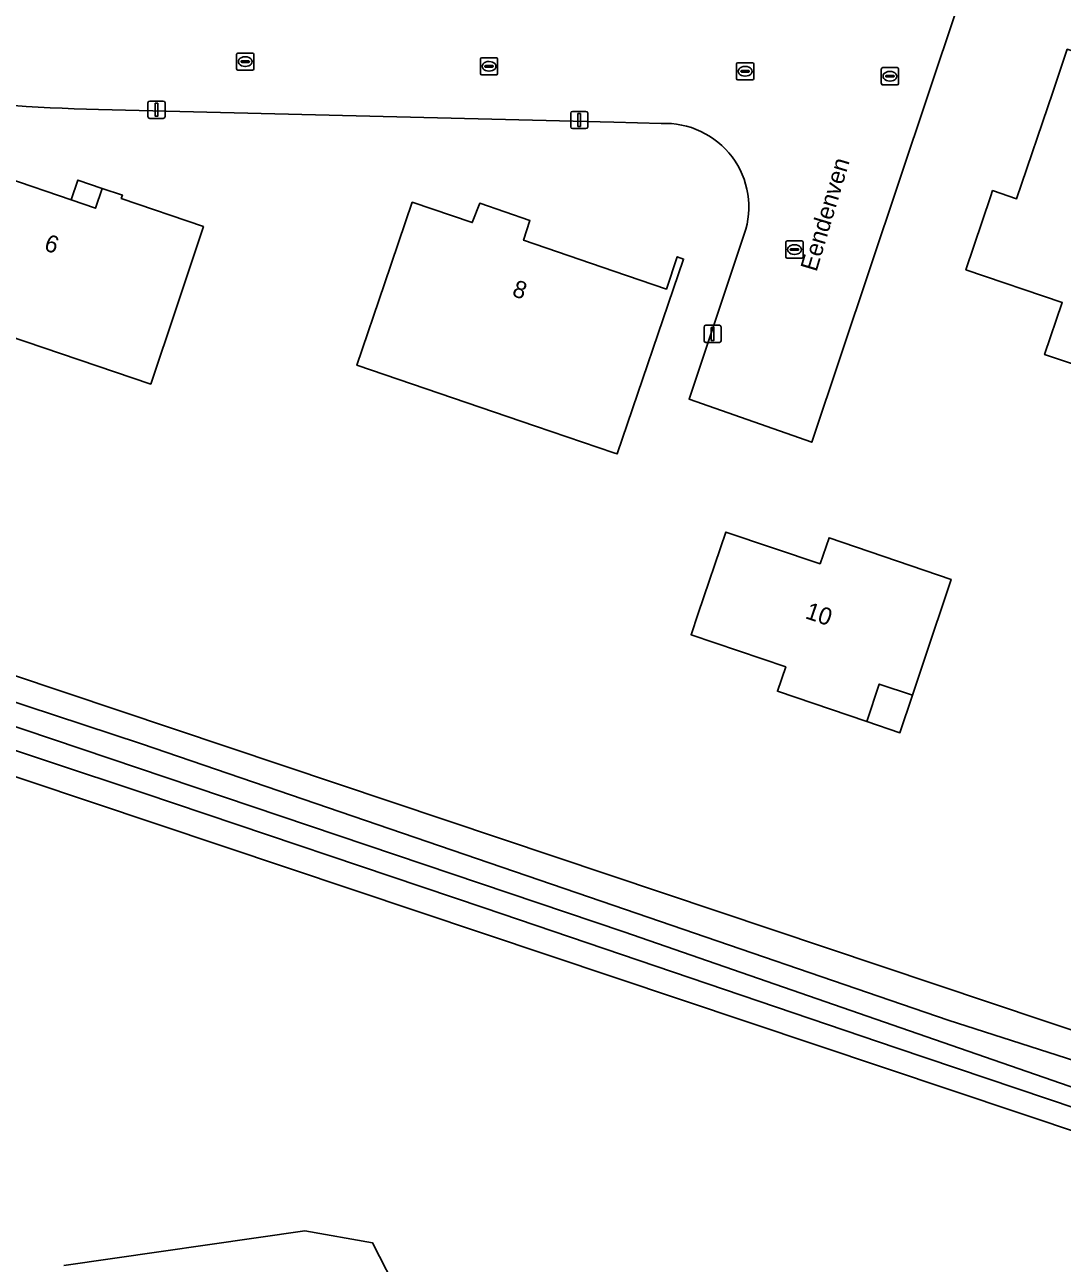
# Model space of a CAD drawing. Extents: x 163426 to 164192, y 380329 to 381641.
# Drawn here: x 163965.7 to 164026.1, y 380896.8 to 380968.8 of the extents above; entities that cross this region are included whole.
import ezdxf

# ---------------------------------------------------------------- set-up
doc = ezdxf.new("R2010")
doc.units = 0
for name, color, linetype in [('IMGEO_Erf', 7, 'Continuous'), ('IMGEO_Grasland_agrarisch', 7, 'Continuous'), ('IMGEO_Groenvoorziening', 7, 'Continuous'), ('IMGEO_Kolk', 7, 'Continuous'), ('IMGEO_Lichtmast', 7, 'Continuous'), ('IMGEO_Oever', 7, 'Continuous'), ('IMGEO_Openbare_ruimte_label', 7, 'Continuous'), ('IMGEO_Pand', 7, 'Continuous'), ('IMGEO_Pand_nummerreeks', 7, 'Continuous'), ('IMGEO_Pand_overbouw', 7, 'Continuous'), ('IMGEO_Rijbaan_lokaal_open', 7, 'Continuous'), ('IMGEO_Rioolput', 7, 'Continuous'), ('IMGEO_Waterloop', 7, 'Continuous')]:
    doc.layers.add(name, color=color, linetype=linetype)

msp = doc.modelspace()

# ---------------------------------------------------------------- linework, layer by layer
at = {"layer": 'IMGEO_Erf'}
for points in [[(163947.717, 380966.396), (163894.299, 380977.535), (163893.879, 380975.478), (163890.647, 380959.592), (163890.731, 380956.366), (163893.555, 380954.822), (163905.172, 380951.086), (163923.758, 380944.858), (164044.028, 380904.553), (164047.573, 380932.485), (164051.149, 380955.68), (164051.075, 380964.76), (164050.906, 381000), (164050.855, 381010.828), (164044.976, 381010.935), (164033.301, 381009.851), (164028.463, 381008.901), (164025.441, 381000), (164017.396, 380976.301), (164021.658, 380974.921), (164011.506, 380944.546), (164004.376, 380947.063), (164007.582, 380956.643)], [(164002.753, 380963.076), (164000, 380963.144), (163970.032, 380963.881)]]:
    msp.add_lwpolyline(points, dxfattribs=at)
for points in [[(164021.9, 380958.819), (164022.019, 380959.173), (164023.414, 380958.705), (164025.516, 380964.901), (164026.359, 380967.387), (164031.562, 380965.661), (164032.575, 380968.691), (164037.312, 380967.088), (164038.607, 380966.65), (164035.837, 380958.713), (164033.755, 380959.401), (164029.983, 380947.987), (164029.783, 380948.054), (164025.041, 380949.641), (164026.07, 380952.677), (164020.471, 380954.574)], [(163970.254, 380959.306), (163971.42, 380958.912), (163971.358, 380958.722), (163976.134, 380957.088), (163974.543, 380952.325), (163973.076, 380947.933), (163964.747, 380950.747), (163962.576, 380951.481), (163961.774, 380949.108), (163957.055, 380950.713), (163958.264, 380954.292), (163959.863, 380959.029), (163963.927, 380957.63), (163964.706, 380959.927), (163968.441, 380958.637), (163969.854, 380958.149)], [(163988.275, 380958.495), (163991.765, 380957.32), (163992.197, 380958.44), (163995.119, 380957.431), (163994.746, 380956.291), (164000, 380954.494), (164003.057, 380953.449), (164003.68, 380955.334), (164004.049, 380955.192), (164000.181, 380943.868), (164000, 380943.93), (163995.449, 380945.483), (163985.055, 380949.029), (163986.665, 380953.762)], [(164012.514, 380939.002), (164019.609, 380936.577), (164018.024, 380931.835), (164017.36, 380929.846), (164015.432, 380930.49), (164014.705, 380928.314), (164009.508, 380930.075), (164009.989, 380931.496), (164004.485, 380933.358), (164004.903, 380934.593), (164006.506, 380939.328), (164011.986, 380937.485)]]:
    msp.add_lwpolyline(points, close=True, dxfattribs=at)
for centre, radius, start, end in [((163974.048, 381099.767), 135.945, 258.83202, 268.30727), ((164002.98, 380958.217), 4.864, 341.11607, 92.67216)]:
    msp.add_arc(centre, radius, start, end, dxfattribs=at)
at = {"layer": 'IMGEO_Grasland_agrarisch'}
for points in [[(164047.153, 380897.669), (164000, 380913.458), (163931.664, 380936.341), (163926.81, 380937.77)], [(163968.009, 380896.698), (163982.032, 380898.715), (163985.966, 380898.009), (163987.581, 380894.882)]]:
    msp.add_lwpolyline(points, dxfattribs=at)
at = {"layer": 'IMGEO_Groenvoorziening'}
msp.add_lwpolyline([(163926.16, 380942.271), (163928.92, 380941.386), (163972.538, 380927.023), (164000, 380917.616), (164019.427, 380910.961), (164044.304, 380902.982), (164043.903, 380903.564), (164044.028, 380904.553), (163923.758, 380944.858)], dxfattribs=at)
at = {"layer": 'IMGEO_Kolk'}
for p, q in [((163978.064, 380966.247), (163978.064, 380967.099)), ((163978.139, 380967.173), (163978.991, 380967.173)), ((163978.552, 380966.953), (163978.577, 380966.953)), ((163979.065, 380967.099), (163979.065, 380966.247)), ((163978.323, 380966.667), (163978.323, 380966.679)), ((163978.761, 380966.63), (163978.363, 380966.63)), ((163978.366, 380966.716), (163978.764, 380966.716)), ((163978.575, 380966.393), (163978.55, 380966.393)), ((163978.807, 380966.679), (163978.807, 380966.667)), ((163992.24, 380965.974), (163992.24, 380966.826)), ((163992.315, 380966.9), (163993.167, 380966.9)), ((163992.499, 380966.394), (163992.499, 380966.406)), ((163992.937, 380966.357), (163992.539, 380966.357)), ((163992.542, 380966.443), (163992.94, 380966.443)), ((163992.728, 380966.68), (163992.753, 380966.68)), ((163992.983, 380966.406), (163992.983, 380966.394)), ((163993.241, 380966.826), (163993.241, 380965.974)), ((164007.13, 380965.684), (164007.13, 380966.536)), ((164007.205, 380966.61), (164008.057, 380966.61)), ((164007.618, 380966.39), (164007.643, 380966.39)), ((164008.131, 380966.536), (164008.131, 380965.684)), ((163978.991, 380966.173), (163978.139, 380966.173)), ((163993.167, 380965.9), (163992.315, 380965.9)), ((163992.751, 380966.12), (163992.726, 380966.12)), ((164008.057, 380965.61), (164007.205, 380965.61)), ((164007.389, 380966.104), (164007.389, 380966.116)), ((164007.827, 380966.067), (164007.429, 380966.067)), ((164007.432, 380966.153), (164007.83, 380966.153)), ((164007.641, 380965.83), (164007.616, 380965.83)), ((164007.873, 380966.116), (164007.873, 380966.104)), ((164009.997, 380955.322), (164009.997, 380956.174)), ((164010.072, 380956.248), (164010.924, 380956.248)), ((164010.998, 380956.174), (164010.998, 380955.322)), ((164010.256, 380955.742), (164010.256, 380955.754)), ((164010.694, 380955.705), (164010.296, 380955.705)), ((164010.299, 380955.791), (164010.697, 380955.791)), ((164010.508, 380955.468), (164010.483, 380955.468)), ((164010.485, 380956.028), (164010.51, 380956.028)), ((164010.74, 380955.754), (164010.74, 380955.742)), ((164010.924, 380955.248), (164010.072, 380955.248))]:
    msp.add_line(p, q, dxfattribs=at)
for points in [[(163978.064, 380966.247), (163978.064, 380967.099)], [(163978.139, 380967.173), (163978.991, 380967.173)], [(163979.065, 380967.099), (163979.065, 380966.247)], [(163992.24, 380965.974), (163992.24, 380966.826)], [(163992.315, 380966.9), (163993.167, 380966.9)], [(163993.241, 380966.826), (163993.241, 380965.974)], [(164007.13, 380965.684), (164007.13, 380966.536)], [(164007.205, 380966.61), (164008.057, 380966.61)], [(164008.131, 380966.536), (164008.131, 380965.684)], [(163978.991, 380966.173), (163978.139, 380966.173)], [(163993.167, 380965.9), (163992.315, 380965.9)], [(164008.057, 380965.61), (164007.205, 380965.61)], [(164009.997, 380955.322), (164009.997, 380956.174)], [(164010.072, 380956.248), (164010.924, 380956.248)], [(164010.998, 380956.174), (164010.998, 380955.322)], [(164010.924, 380955.248), (164010.072, 380955.248)]]:
    msp.add_lwpolyline(points, dxfattribs=at)
for centre, radius, start, end in [((163978.141, 380967.097), 0.0765, 91.55205, 178.44795), ((163978.141, 380967.097), 0.0765, 91.55205, 178.44795), ((163978.989, 380967.097), 0.0765, 1.55205, 88.44795), ((163978.989, 380967.097), 0.0765, 1.55205, 88.44795), ((163978.141, 380966.249), 0.0765, 181.55205, 268.44795), ((163978.141, 380966.249), 0.0765, 181.55205, 268.44795), ((163978.363, 380966.676), 0.0403, 85.87752, 175.75265), ((163978.36, 380966.666), 0.0366, 178.93798, 274.71019), ((163978.764, 380966.673), 0.043, 264.86636, 352.45326), ((163978.768, 380966.678), 0.0386, 1.73085, 96.63898), ((163978.989, 380966.249), 0.0765, 271.55205, 358.44795), ((163978.989, 380966.249), 0.0765, 271.55205, 358.44795), ((163992.317, 380966.824), 0.0765, 91.55205, 178.44795), ((163992.317, 380966.824), 0.0765, 91.55205, 178.44795), ((163992.539, 380966.403), 0.0403, 85.87752, 175.75265), ((163992.536, 380966.393), 0.0366, 178.93798, 274.71019), ((163992.94, 380966.4), 0.043, 264.86636, 352.45326), ((163992.944, 380966.405), 0.0386, 1.73085, 96.63898), ((163993.165, 380966.824), 0.0765, 1.55205, 88.44795), ((163993.165, 380966.824), 0.0765, 1.55205, 88.44795), ((164007.207, 380966.534), 0.0765, 91.55205, 178.44795), ((164007.207, 380966.534), 0.0765, 91.55205, 178.44795), ((164008.055, 380966.534), 0.0765, 1.55205, 88.44795), ((164008.055, 380966.534), 0.0765, 1.55205, 88.44795), ((163992.317, 380965.976), 0.0765, 181.55205, 268.44795), ((163992.317, 380965.976), 0.0765, 181.55205, 268.44795), ((163993.165, 380965.976), 0.0765, 271.55205, 358.44795), ((163993.165, 380965.976), 0.0765, 271.55205, 358.44795), ((164007.207, 380965.686), 0.0765, 181.55205, 268.44795), ((164007.207, 380965.686), 0.0765, 181.55205, 268.44795), ((164007.429, 380966.113), 0.0403, 85.87752, 175.75265), ((164007.426, 380966.103), 0.0366, 178.93798, 274.71019), ((164007.83, 380966.11), 0.043, 264.86636, 352.45326), ((164007.834, 380966.115), 0.0386, 1.73085, 96.63898), ((164008.055, 380965.686), 0.0765, 271.55205, 358.44795), ((164008.055, 380965.686), 0.0765, 271.55205, 358.44795), ((164010.074, 380956.172), 0.0765, 91.55205, 178.44795), ((164010.074, 380956.172), 0.0765, 91.55205, 178.44795), ((164010.922, 380956.172), 0.0765, 1.55205, 88.44795), ((164010.922, 380956.172), 0.0765, 1.55205, 88.44795), ((164010.296, 380955.751), 0.0403, 85.87752, 175.75265), ((164010.293, 380955.741), 0.0366, 178.93798, 274.71019), ((164010.697, 380955.748), 0.043, 264.86636, 352.45326), ((164010.701, 380955.753), 0.0386, 1.73085, 96.63898), ((164010.074, 380955.324), 0.0765, 181.55205, 268.44795), ((164010.074, 380955.324), 0.0765, 181.55205, 268.44795), ((164010.922, 380955.324), 0.0765, 271.55205, 358.44795), ((164010.922, 380955.324), 0.0765, 271.55205, 358.44795)]:
    msp.add_arc(centre, radius, start, end, dxfattribs=at)
for centre, major_axis, ratio, start_param, end_param in [((163978.551, 380966.673), (-0.387, 0.002), 0.722429, 4.712389, 7.853982), ((163978.576, 380966.673), (-0.39, 0.002), 0.717154, 1.570796, 4.712389), ((163992.727, 380966.4), (-0.387, 0.002), 0.722429, 4.712389, 7.853982), ((163992.752, 380966.4), (-0.39, 0.002), 0.717154, 1.570796, 4.712389), ((164007.617, 380966.11), (-0.387, 0.002), 0.722429, 4.712389, 7.853982), ((164007.642, 380966.11), (-0.39, 0.002), 0.717154, 1.570796, 4.712389), ((164010.484, 380955.748), (-0.387, 0.002), 0.722429, 4.712389, 7.853982), ((164010.509, 380955.748), (-0.39, 0.002), 0.717154, 1.570796, 4.712389)]:
    msp.add_ellipse(centre, major_axis=major_axis, ratio=ratio, start_param=start_param, end_param=end_param, dxfattribs=at)
at = {"layer": 'IMGEO_Lichtmast'}
for p, q in [((163972.91, 380963.476), (163972.91, 380964.276)), ((163972.91, 380964.276), (163972.91, 380963.476)), ((163973.01, 380964.376), (163973.8, 380964.376)), ((163973.8, 380964.376), (163973.01, 380964.376)), ((163973.9, 380964.276), (163973.9, 380963.476)), ((163973.9, 380963.476), (163973.9, 380964.276)), ((163973.8, 380963.376), (163973.01, 380963.376)), ((163973.01, 380963.376), (163973.8, 380963.376)), ((163997.487, 380962.878), (163997.487, 380963.678)), ((163997.487, 380963.678), (163997.487, 380962.878)), ((163997.587, 380963.778), (163998.377, 380963.778)), ((163998.377, 380963.778), (163997.587, 380963.778)), ((163998.477, 380963.678), (163998.477, 380962.878)), ((163998.477, 380962.878), (163998.477, 380963.678)), ((163998.377, 380962.778), (163997.587, 380962.778)), ((163997.587, 380962.778), (163998.377, 380962.778)), ((164005.241, 380950.447), (164005.241, 380951.247)), ((164005.241, 380951.247), (164005.241, 380950.447)), ((164005.341, 380951.347), (164006.131, 380951.347)), ((164006.131, 380951.347), (164005.341, 380951.347)), ((164006.231, 380951.247), (164006.231, 380950.447)), ((164006.231, 380950.447), (164006.231, 380951.247)), ((164006.131, 380950.347), (164005.341, 380950.347)), ((164005.341, 380950.347), (164006.131, 380950.347))]:
    msp.add_line(p, q, dxfattribs=at)
for points in [[(163973.33, 380964.251), (163973.48, 380964.251), (163973.48, 380963.501), (163973.33, 380963.501), (163973.33, 380964.251)], [(163997.907, 380963.653), (163998.057, 380963.653), (163998.057, 380962.903), (163997.907, 380962.903), (163997.907, 380963.653)], [(164005.661, 380951.222), (164005.811, 380951.222), (164005.811, 380950.472), (164005.661, 380950.472), (164005.661, 380951.222)]]:
    msp.add_lwpolyline(points, dxfattribs=at)
for centre, start, end in [((163973.01, 380964.276), 90, 180), ((163973.01, 380964.276), 90, 180), ((163973.8, 380964.276), 0, 90), ((163973.8, 380964.276), 360, 90), ((163973.01, 380963.476), 180, 270), ((163973.01, 380963.476), 180, 270), ((163973.8, 380963.476), 270, 0), ((163973.8, 380963.476), 270, 0), ((163997.587, 380963.678), 90, 180), ((163997.587, 380963.678), 90, 180), ((163998.377, 380963.678), 0, 90), ((163998.377, 380963.678), 360, 90), ((163997.587, 380962.878), 180, 270), ((163997.587, 380962.878), 180, 270), ((163998.377, 380962.878), 270, 0), ((163998.377, 380962.878), 270, 0), ((164005.341, 380951.247), 90, 180), ((164005.341, 380951.247), 90, 180), ((164006.131, 380951.247), 0, 90), ((164006.131, 380951.247), 360, 90), ((164005.341, 380950.447), 180, 270), ((164005.341, 380950.447), 180, 270), ((164006.131, 380950.447), 270, 0), ((164006.131, 380950.447), 270, 0)]:
    msp.add_arc(centre, 0.1, start, end, dxfattribs=at)
at = {"layer": 'IMGEO_Oever'}
for points in [[(164050.569, 380946.036), (164044.304, 380902.982), (164019.427, 380910.961), (164000, 380917.616), (163972.538, 380927.023), (163928.92, 380941.386)], [(163926.81, 380937.77), (163931.664, 380936.341), (164000, 380913.458), (164047.153, 380897.669), (164054.694, 380944.678)], [(163925.788, 380941.304), (164000.573, 380916.101), (164029.89, 380905.937), (164041.163, 380902.241), (164043.853, 380901.404)], [(164044.423, 380899.977), (164042.683, 380900.496), (164016.42, 380909.346), (163992.457, 380917.498), (163972.662, 380924.151), (163956.071, 380929.654), (163940.896, 380934.643), (163926.312, 380939.484)], [(163987.581, 380894.882), (163985.966, 380898.009), (163982.032, 380898.715), (163968.009, 380896.698)]]:
    msp.add_lwpolyline(points, dxfattribs=at)
at = {"layer": 'IMGEO_Pand'}
for points in [[(164021.9, 380958.819), (164020.471, 380954.574), (164026.07, 380952.677), (164025.041, 380949.641), (164029.783, 380948.054), (164029.983, 380947.987), (164033.755, 380959.401), (164035.837, 380958.713), (164038.607, 380966.65), (164037.312, 380967.088), (164032.575, 380968.691), (164031.562, 380965.661), (164026.359, 380967.387), (164025.516, 380964.901), (164023.414, 380958.705), (164022.019, 380959.173)], [(163976.134, 380957.088), (163971.358, 380958.722), (163971.42, 380958.912), (163970.254, 380959.306), (163969.854, 380958.149), (163968.441, 380958.637), (163964.706, 380959.927), (163963.927, 380957.63), (163959.863, 380959.029), (163958.264, 380954.292), (163957.055, 380950.713), (163961.774, 380949.108), (163962.576, 380951.481), (163964.747, 380950.747), (163973.076, 380947.933), (163974.543, 380952.325)], [(164000.181, 380943.868), (164004.049, 380955.192), (164003.68, 380955.334), (164003.057, 380953.449), (164000, 380954.494), (163994.746, 380956.291), (163995.119, 380957.431), (163992.197, 380958.44), (163991.765, 380957.32), (163988.275, 380958.495), (163986.665, 380953.762), (163985.055, 380949.029), (163995.449, 380945.483), (164000, 380943.93)], [(164019.609, 380936.577), (164012.514, 380939.002), (164011.986, 380937.485), (164006.506, 380939.328), (164004.903, 380934.593), (164004.485, 380933.358), (164009.989, 380931.496), (164009.508, 380930.075), (164014.705, 380928.314), (164015.432, 380930.49), (164017.36, 380929.846), (164018.024, 380931.835)]]:
    msp.add_lwpolyline(points, close=True, dxfattribs=at)
at = {"layer": 'IMGEO_Pand_overbouw'}
for points in [[(163970.254, 380959.306), (163968.837, 380959.784), (163968.441, 380958.637), (163969.854, 380958.149)], [(164017.36, 380929.846), (164015.432, 380930.49), (164014.705, 380928.314), (164016.63, 380927.662)]]:
    msp.add_lwpolyline(points, close=True, dxfattribs=at)
at = {"layer": 'IMGEO_Rijbaan_lokaal_open'}
for points in [[(164007.582, 380956.643), (164004.376, 380947.063), (164011.506, 380944.546), (164021.658, 380974.921), (164017.396, 380976.301), (164015.09, 380977.048), (164014.792, 380977.145), (164012.755, 380971.267)], [(163970.032, 380963.881), (164000, 380963.144), (164002.753, 380963.076)]]:
    msp.add_lwpolyline(points, dxfattribs=at)
for centre, radius, start, end in [((163974.048, 381099.767), 135.945, 258.83202, 268.30727), ((164002.98, 380958.217), 4.864, 341.11607, 92.67216)]:
    msp.add_arc(centre, radius, start, end, dxfattribs=at)
at = {"layer": 'IMGEO_Rioolput'}
for p, q in [((164015.549, 380965.397), (164015.549, 380966.249)), ((164015.624, 380966.323), (164016.476, 380966.323)), ((164016.55, 380966.249), (164016.55, 380965.397)), ((164015.808, 380965.817), (164015.808, 380965.829)), ((164016.246, 380965.78), (164015.848, 380965.78)), ((164015.851, 380965.866), (164016.249, 380965.866)), ((164016.06, 380965.543), (164016.035, 380965.543)), ((164016.037, 380966.103), (164016.062, 380966.103)), ((164016.292, 380965.829), (164016.292, 380965.817)), ((164016.476, 380965.323), (164015.624, 380965.323))]:
    msp.add_line(p, q, dxfattribs=at)
for points in [[(164015.549, 380965.397), (164015.549, 380966.249)], [(164015.624, 380966.323), (164016.476, 380966.323)], [(164016.55, 380966.249), (164016.55, 380965.397)], [(164016.476, 380965.323), (164015.624, 380965.323)]]:
    msp.add_lwpolyline(points, dxfattribs=at)
for centre, radius, start, end in [((164015.626, 380966.247), 0.0765, 91.55205, 178.44795), ((164015.626, 380966.247), 0.0765, 91.55205, 178.44795), ((164016.474, 380966.247), 0.0765, 1.55205, 88.44795), ((164016.474, 380966.247), 0.0765, 1.55205, 88.44795), ((164015.848, 380965.826), 0.0403, 85.87752, 175.75265), ((164015.845, 380965.816), 0.0366, 178.93798, 274.71019), ((164016.249, 380965.823), 0.043, 264.86636, 352.45326), ((164016.253, 380965.828), 0.0386, 1.73085, 96.63898), ((164015.626, 380965.399), 0.0765, 181.55205, 268.44795), ((164015.626, 380965.399), 0.0765, 181.55205, 268.44795), ((164016.474, 380965.399), 0.0765, 271.55205, 358.44795), ((164016.474, 380965.399), 0.0765, 271.55205, 358.44795)]:
    msp.add_arc(centre, radius, start, end, dxfattribs=at)
for centre, major_axis, ratio, start_param, end_param in [((164016.036, 380965.823), (-0.387, 0.002), 0.722429, 4.712389, 7.853982), ((164016.061, 380965.823), (-0.39, 0.002), 0.717154, 1.570796, 4.712389)]:
    msp.add_ellipse(centre, major_axis=major_axis, ratio=ratio, start_param=start_param, end_param=end_param, dxfattribs=at)
at = {"layer": 'IMGEO_Waterloop'}
for points in [[(164043.853, 380901.404), (164041.163, 380902.241), (164029.89, 380905.937), (164000.573, 380916.101), (163925.788, 380941.304)], [(163926.312, 380939.484), (163940.896, 380934.643), (163956.071, 380929.654), (163972.662, 380924.151), (163992.457, 380917.498), (164016.42, 380909.346), (164042.683, 380900.496), (164044.423, 380899.977)]]:
    msp.add_lwpolyline(points, dxfattribs=at)

# ---------------------------------------------------------------- texts
at = {"layer": 'IMGEO_Openbare_ruimte_label'}
msp.add_text('Eendenven', height=1, rotation=73.32271, dxfattribs=at).set_placement((164011.78, 380954.417))
at = {"layer": 'IMGEO_Pand_nummerreeks'}
for s, rotation, p in [('6', 340.94342, (163966.811, 380955.73)), ('8', 341.11802, (163994.025, 380953.072)), ('10', 341.41325, (164011.069, 380934.333))]:
    msp.add_text(s, height=1, rotation=rotation, dxfattribs=at).set_placement(p)

doc.saveas('drawing.dxf')
